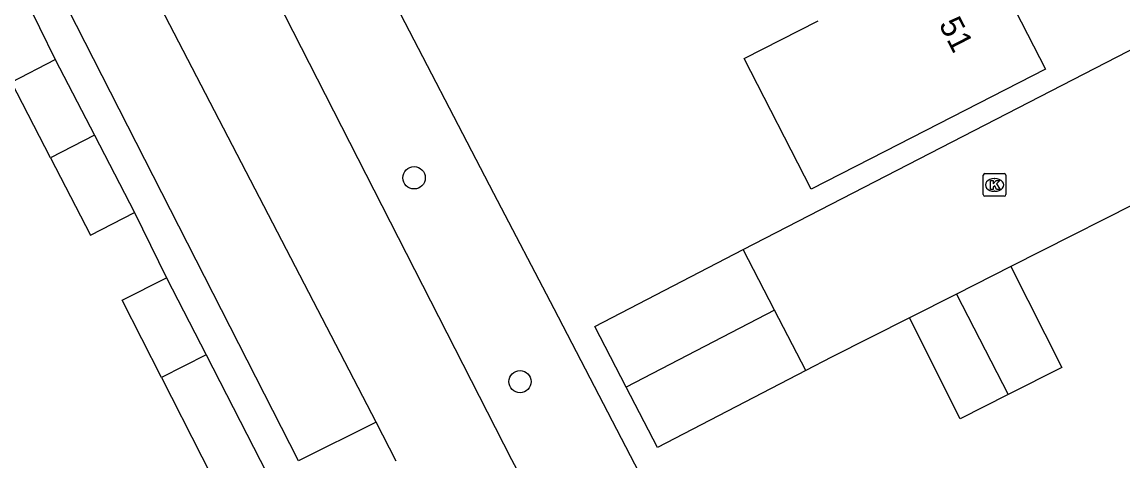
# Model space of a CAD drawing. Extents: x 158461 to 159795, y 387220 to 388672.
# Drawn here: x 159144.86 to 159193.22, y 387798.73 to 387818 of the extents above; entities that cross this region are included whole.
import ezdxf

# ---------------------------------------------------------------- set-up
doc = ezdxf.new("R2010")
doc.units = 0
for name, color, linetype in [('IMGEO_Boom', 7, 'Continuous'), ('IMGEO_Fietspad_gesloten', 7, 'Continuous'), ('IMGEO_Groenvoorziening', 7, 'Continuous'), ('IMGEO_Kolk', 7, 'Continuous'), ('IMGEO_Pand', 7, 'Continuous'), ('IMGEO_Pand_nummerreeks', 7, 'Continuous'), ('IMGEO_Rijbaan_lokaal_open', 7, 'Continuous')]:
    doc.layers.add(name, color=color, linetype=linetype)

msp = doc.modelspace()

# ---------------------------------------------------------------- linework, layer by layer
at = {"layer": 'IMGEO_Boom'}
for centre in [(159162.081, 387811.161), (159166.735, 387802.211)]:
    msp.add_circle(centre, 0.489, dxfattribs=at)
at = {"layer": 'IMGEO_Fietspad_gesloten'}
for points in [[(159160.411, 387800.428), (159142.468, 387834.978)], [(159151.43, 387828.052), (159166.352, 387798.789), (159174.688, 387783.205)]]:
    msp.add_lwpolyline(points, dxfattribs=at)
at = {"layer": 'IMGEO_Groenvoorziening'}
msp.add_lwpolyline([(159156.222, 387828.474), (159165.575, 387810.485), (159168.211, 387805.415), (159184.183, 387774.695)], dxfattribs=at)
at = {"layer": 'IMGEO_Kolk'}
for p, q in [((159187.075, 387810.423), (159187.075, 387811.275)), ((159187.15, 387811.349), (159188.002, 387811.349)), ((159187.563, 387811.129), (159187.588, 387811.129)), ((159188.076, 387811.275), (159188.076, 387810.423)), ((159187.586, 387810.569), (159187.561, 387810.569)), ((159188.002, 387810.349), (159187.15, 387810.349))]:
    msp.add_line(p, q, dxfattribs=at)
for points in [[(159187.075, 387810.423), (159187.075, 387811.275)], [(159187.15, 387811.349), (159188.002, 387811.349)], [(159187.396, 387811.049), (159187.519, 387811.049), (159187.519, 387810.898), (159187.649, 387811.049), (159187.813, 387811.049), (159187.667, 387810.898), (159187.82, 387810.649), (159187.668, 387810.649), (159187.583, 387810.813), (159187.519, 387810.746), (159187.519, 387810.649), (159187.396, 387810.649), (159187.396, 387811.049)], [(159188.076, 387811.275), (159188.076, 387810.423)], [(159188.002, 387810.349), (159187.15, 387810.349)]]:
    msp.add_lwpolyline(points, dxfattribs=at)
for centre, start, end in [((159187.152, 387811.273), 91.552, 178.448), ((159187.152, 387811.273), 91.552, 178.448), ((159188, 387811.273), 1.552, 88.448), ((159188, 387811.273), 1.552, 88.448), ((159187.152, 387810.425), 181.552, 268.448), ((159187.152, 387810.425), 181.552, 268.448), ((159188, 387810.425), 271.552, 358.448), ((159188, 387810.425), 271.552, 358.448)]:
    msp.add_arc(centre, 0.0765, start, end, dxfattribs=at)
for centre, major_axis, ratio, start_param, end_param in [((159187.562, 387810.849), (-0.387, 0.002), 0.722429, 4.712389, 7.853982), ((159187.587, 387810.849), (-0.39, 0.002), 0.717154, 1.570796, 4.712389)]:
    msp.add_ellipse(centre, major_axis=major_axis, ratio=ratio, start_param=start_param, end_param=end_param, dxfattribs=at)
at = {"layer": 'IMGEO_Pand'}
for points in [[(159190.579, 387823.573), (159191.661, 387821.459), (159187.959, 387819.563), (159189.818, 387815.932), (159182.76, 387812.318), (159179.518, 387810.658), (159176.578, 387816.399), (159179.821, 387818.059)], [(159146.109, 387812.044), (159144.392, 387815.364), (159146.317, 387816.36)], [(159146.317, 387816.36), (159148.041, 387813.027)], [(159148.041, 387813.027), (159146.109, 387812.044)], [(159148.041, 387813.027), (159149.795, 387809.636)], [(159146.109, 387812.044), (159147.87, 387808.64), (159149.795, 387809.636)], [(159171.397, 387801.973), (159170.017, 387804.631), (159176.533, 387808.013)], [(159177.912, 387805.356), (159176.533, 387808.013)], [(159188.293, 387807.264), (159185.897, 387806.055)], [(159188.293, 387807.264), (159190.528, 387802.832), (159188.174, 387801.644)], [(159150.989, 387802.397), (159149.261, 387805.786), (159151.202, 387806.775)], [(159151.202, 387806.775), (159152.942, 387803.39)], [(159185.897, 387806.055), (159183.833, 387805.014)], [(159185.897, 387806.055), (159188.174, 387801.644)], [(159177.912, 387805.356), (159171.397, 387801.973)], [(159179.292, 387802.699), (159177.912, 387805.356)], [(159188.174, 387801.644), (159186.069, 387800.582), (159183.833, 387805.014)], [(159152.942, 387803.39), (159150.989, 387802.397)], [(159152.942, 387803.39), (159156.82, 387795.845)], [(159179.292, 387802.699), (159172.776, 387799.317), (159171.397, 387801.973)], [(159150.989, 387802.397), (159152.764, 387798.913), (159153.42, 387797.626), (159151.264, 387796.527), (159152.685, 387793.738)]]:
    msp.add_lwpolyline(points, dxfattribs=at)
at = {"layer": 'IMGEO_Rijbaan_lokaal_open'}
for points in [[(159160.411, 387800.428), (159156.997, 387798.734), (159141.242, 387829.632)], [(159144.939, 387819.187), (159146.317, 387816.36)], [(159176.533, 387808.013), (159196.339, 387818.215)], [(159195.076, 387810.684), (159188.293, 387807.264)], [(159149.795, 387809.636), (159151.202, 387806.775)], [(159183.833, 387805.014), (159180.418, 387803.292), (159179.292, 387802.699)], [(159161.298, 387798.72), (159160.411, 387800.428)]]:
    msp.add_lwpolyline(points, dxfattribs=at)

# ---------------------------------------------------------------- texts
at = {"layer": 'IMGEO_Pand_nummerreeks'}
msp.add_text('51', height=1, rotation=297.2783, dxfattribs=at).set_placement((159185.11, 387817.903))

doc.saveas('drawing.dxf')
